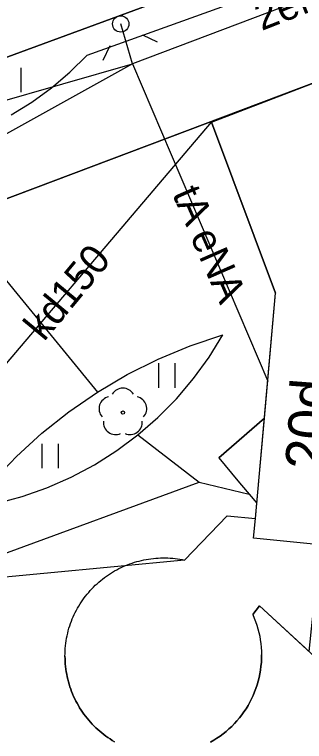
# Model space of a CAD drawing. Extents: x 6434771 to 6436222, y 5663454 to 5664782.
# Drawn here: x 6435249.97 to 6435258.86, y 5664272.2 to 5664294.54 of the extents above; entities that cross this region are included whole.
import ezdxf

# ---------------------------------------------------------------- set-up
doc = ezdxf.new("R2010")
doc.units = 0
for name, color, linetype in [('Warstwa 1', 7, 'Continuous'), ('Warstwa 11', 7, 'Continuous'), ('Warstwa 12', 7, 'Continuous'), ('Warstwa 13', 7, 'Continuous'), ('Warstwa 14', 7, 'Continuous'), ('Warstwa 2', 7, 'Continuous'), ('Warstwa 4', 7, 'Continuous'), ('Warstwa 5', 7, 'Continuous'), ('Warstwa 6', 7, 'Continuous'), ('Warstwa 7', 7, 'Continuous'), ('Warstwa 9', 7, 'Continuous')]:
    doc.layers.add(name, color=color, linetype=linetype)

msp = doc.modelspace()

# ---------------------------------------------------------------- linework, layer by layer
at = {"layer": 'Warstwa 1'}
for p, q in [((6435238.504, 5664289.102), (6435268.046, 5664299.985)), ((6435238.504, 5664289.102), (6435268.046, 5664299.985)), ((6435240.027, 5664285.223), (6435263.354, 5664294.031)), ((6435240.027, 5664285.223), (6435263.354, 5664294.031))]:
    msp.add_line(p, q, dxfattribs=at)
for points in [[(6435253.037, 5664272.196), (6435252.969, 5664272.237), (6435252.901, 5664272.279), (6435252.836, 5664272.322), (6435252.77, 5664272.369), (6435252.707, 5664272.416), (6435252.645, 5664272.466), (6435252.583, 5664272.516), (6435252.524, 5664272.568), (6435252.465, 5664272.623), (6435252.408, 5664272.678), (6435252.353, 5664272.735), (6435252.298, 5664272.793), (6435252.246, 5664272.853), (6435252.196, 5664272.914), (6435252.147, 5664272.976), (6435252.098, 5664273.04), (6435252.053, 5664273.105), (6435252.009, 5664273.17), (6435251.966, 5664273.238), (6435251.926, 5664273.306), (6435251.887, 5664273.375), (6435251.849, 5664273.445), (6435251.814, 5664273.517), (6435251.781, 5664273.589), (6435251.75, 5664273.662), (6435251.72, 5664273.736), (6435251.693, 5664273.81), (6435251.667, 5664273.886), (6435251.644, 5664273.961), (6435251.622, 5664274.038), (6435251.601, 5664274.115), (6435251.584, 5664274.192), (6435251.568, 5664274.27), (6435251.555, 5664274.348), (6435251.543, 5664274.427), (6435251.534, 5664274.506), (6435251.526, 5664274.585), (6435251.521, 5664274.665), (6435251.518, 5664274.744), (6435251.516, 5664274.824), (6435251.517, 5664274.903), (6435251.52, 5664274.982), (6435251.525, 5664275.062), (6435251.533, 5664275.14), (6435251.542, 5664275.219), (6435251.553, 5664275.298), (6435251.566, 5664275.376), (6435251.582, 5664275.454), (6435251.599, 5664275.532), (6435251.618, 5664275.608), (6435251.639, 5664275.685), (6435251.662, 5664275.761), (6435251.686, 5664275.831), (6435251.712, 5664275.9), (6435251.74, 5664275.969), (6435251.769, 5664276.038), (6435251.801, 5664276.104), (6435251.832, 5664276.171), (6435251.867, 5664276.238), (6435251.903, 5664276.302), (6435251.94, 5664276.366), (6435251.978, 5664276.429), (6435252.019, 5664276.492), (6435252.061, 5664276.552), (6435252.105, 5664276.613), (6435252.149, 5664276.671), (6435252.195, 5664276.73), (6435252.243, 5664276.786), (6435252.291, 5664276.841), (6435252.342, 5664276.896), (6435252.394, 5664276.949), (6435252.446, 5664277.002), (6435252.501, 5664277.052), (6435252.557, 5664277.101), (6435252.613, 5664277.149), (6435252.671, 5664277.195), (6435252.729, 5664277.24), (6435252.789, 5664277.284), (6435252.85, 5664277.327), (6435252.912, 5664277.367), (6435252.975, 5664277.406), (6435253.039, 5664277.443), (6435253.103, 5664277.48), (6435253.17, 5664277.514), (6435253.236, 5664277.547), (6435253.302, 5664277.578), (6435253.371, 5664277.607), (6435253.439, 5664277.636), (6435253.508, 5664277.662), (6435253.579, 5664277.686), (6435253.649, 5664277.709), (6435253.72, 5664277.73), (6435253.791, 5664277.749), (6435253.864, 5664277.768), (6435253.936, 5664277.783), (6435254.009, 5664277.797), (6435254.082, 5664277.81), (6435254.155, 5664277.82), (6435254.228, 5664277.829), (6435254.303, 5664277.835), (6435254.377, 5664277.84), (6435254.451, 5664277.844), (6435254.525, 5664277.846), (6435254.599, 5664277.846), (6435254.673, 5664277.844), (6435254.747, 5664277.84), (6435254.821, 5664277.834), (6435254.894, 5664277.826), (6435254.968, 5664277.817), (6435255.041, 5664277.806), (6435255.114, 5664277.793), (6435255.187, 5664277.778), (6435256.493, 5664279.133), (6435257.362, 5664279.052), (6435257.976, 5664285.976), (6435256.01, 5664291.24), (6435262.942, 5664293.896)], [(6435260.387, 5664273.685), (6435257.49, 5664276.37), (6435257.277, 5664276.103), (6435257.322, 5664275.996), (6435257.365, 5664275.888), (6435257.403, 5664275.778), (6435257.436, 5664275.667), (6435257.465, 5664275.554), (6435257.491, 5664275.44), (6435257.511, 5664275.326), (6435257.527, 5664275.211), (6435257.538, 5664275.095), (6435257.546, 5664274.979), (6435257.55, 5664274.862), (6435257.547, 5664274.746), (6435257.542, 5664274.63), (6435257.531, 5664274.514), (6435257.516, 5664274.399), (6435257.498, 5664274.284), (6435257.473, 5664274.17), (6435257.446, 5664274.057), (6435257.414, 5664273.945), (6435257.377, 5664273.834), (6435257.336, 5664273.726), (6435257.292, 5664273.618), (6435257.242, 5664273.513), (6435257.189, 5664273.41), (6435257.133, 5664273.307), (6435257.072, 5664273.208), (6435257.007, 5664273.112), (6435256.939, 5664273.018), (6435256.868, 5664272.925), (6435256.793, 5664272.836), (6435256.714, 5664272.751), (6435256.632, 5664272.668), (6435256.548, 5664272.588), (6435256.46, 5664272.512), (6435256.369, 5664272.439), (6435256.276, 5664272.37), (6435256.18, 5664272.304), (6435256.082, 5664272.242), (6435255.981, 5664272.183)]]:
    msp.add_lwpolyline(points, dxfattribs=at)
at = {"layer": 'Warstwa 11'}
msp.add_circle((6435253.292, 5664282.312), 0.05, dxfattribs=at)
for centre, start, end in [((6435253.292, 5664282.687), 30.1471, 149.8529), ((6435252.935, 5664282.428), 102.1471, 221.8529), ((6435253.649, 5664282.428), 318.1471, 77.8529), ((6435253.072, 5664282.009), 174.1471, 293.8529), ((6435253.512, 5664282.009), 246.1471, 5.8529)]:
    msp.add_arc(centre, 0.375, start, end, dxfattribs=at)
at = {"layer": 'Warstwa 12'}
for points in [[(6435281.639, 5664292.79), (6435279.858, 5664295.221), (6435278.098, 5664300.954), (6435277.277, 5664301.704), (6435271.02, 5664299.479), (6435262.251, 5664296.315), (6435253.591, 5664293.03), (6435245.406, 5664288.478)], [(6435281.774, 5664292.369), (6435281.639, 5664292.79), (6435279.858, 5664295.221), (6435278.098, 5664300.954), (6435277.277, 5664301.704), (6435271.02, 5664299.479), (6435262.251, 5664296.315), (6435253.591, 5664293.03)], [(6435253.591, 5664293.03), (6435253.226, 5664294.254)], [(6435238.613, 5664288.731), (6435253.591, 5664293.03)], [(6435253.591, 5664293.03), (6435257.737, 5664283.28)], [(6435253.591, 5664293.03), (6435257.737, 5664283.28)]]:
    msp.add_lwpolyline(points, dxfattribs=at)
at = {"layer": 'Warstwa 2'}
msp.add_lwpolyline([(6435240.078, 5664316.717), (6435242.171, 5664311.221), (6435234.978, 5664308.477), (6435235.225, 5664307.404), (6435232.222, 5664306.311), (6435238.504, 5664289.102), (6435268.046, 5664299.985), (6435281.928, 5664305.108)], dxfattribs=at)
msp.add_lwpolyline([(6435257.635, 5664282.134), (6435256.235, 5664280.916), (6435256.825, 5664280.216), (6435257.109, 5664279.878), (6435257.404, 5664279.529)], close=True, dxfattribs=at)
msp.add_circle((6435253.226, 5664294.254), 0.25, dxfattribs=at)
at = {"layer": 'Warstwa 4'}
for points in [[(6435253.9, 5664293.924), (6435254.349, 5664293.705)], [(6435259.006, 5664274.965), (6435259.343, 5664278.248), (6435257.305, 5664278.453), (6435257.362, 5664279.052), (6435257.976, 5664285.976), (6435256.01, 5664291.24), (6435262.942, 5664293.896), (6435266.637, 5664284.37), (6435265.722, 5664284.011), (6435268, 5664277.993), (6435271.795, 5664277.597), (6435273.003, 5664289.834), (6435279.845, 5664289.171), (6435279.355, 5664284.226), (6435279.787, 5664284.391), (6435281.62, 5664279.656)], [(6435252.896, 5664293.58), (6435252.677, 5664293.131)]]:
    msp.add_lwpolyline(points, dxfattribs=at)
at = {"layer": 'Warstwa 5'}
for p, q in [((6435238.504, 5664289.102), (6435268.046, 5664299.985)), ((6435252.195, 5664293.297), (6435265.032, 5664297.92)), ((6435251.666, 5664292.774), (6435252.195, 5664293.297)), ((6435250.176, 5664292.153), (6435250.176, 5664292.903)), ((6435251.099, 5664292.291), (6435251.666, 5664292.774)), ((6435250.498, 5664291.852), (6435251.099, 5664292.291)), ((6435249.866, 5664291.459), (6435250.498, 5664291.852)), ((6435255.355, 5664284.365), (6435256.361, 5664284.705)), ((6435255.936, 5664284.014), (6435256.361, 5664284.705)), ((6435254.375, 5664283.956), (6435255.355, 5664284.365)), ((6435255.46, 5664283.357), (6435255.936, 5664284.014)), ((6435253.425, 5664283.48), (6435254.375, 5664283.956)), ((6435254.394, 5664283.075), (6435254.394, 5664283.825)), ((6435254.894, 5664283.075), (6435254.894, 5664283.825)), ((6435252.511, 5664282.939), (6435253.425, 5664283.48)), ((6435254.936, 5664282.738), (6435255.46, 5664283.357)), ((6435251.637, 5664282.337), (6435252.511, 5664282.939)), ((6435254.367, 5664282.16), (6435254.936, 5664282.738)), ((6435250.806, 5664281.675), (6435251.637, 5664282.337)), ((6435253.755, 5664281.627), (6435254.367, 5664282.16)), ((6435250.023, 5664280.957), (6435250.806, 5664281.675)), ((6435253.105, 5664281.142), (6435253.755, 5664281.627)), ((6435250.817, 5664280.604), (6435250.817, 5664281.354)), ((6435251.317, 5664280.604), (6435251.317, 5664281.354)), ((6435252.42, 5664280.707), (6435253.105, 5664281.142)), ((6435249.292, 5664280.187), (6435250.023, 5664280.957)), ((6435251.704, 5664280.325), (6435252.42, 5664280.707)), ((6435245.149, 5664276.33), (6435255.636, 5664280.173)), ((6435250.962, 5664279.999), (6435251.704, 5664280.325)), ((6435255.636, 5664280.173), (6435257.168, 5664279.808)), ((6435250.197, 5664279.729), (6435250.962, 5664279.999)), ((6435249.413, 5664279.519), (6435250.197, 5664279.729)), ((6435257.168, 5664279.808), (6435257.404, 5664279.529)), ((6435257.362, 5664279.052), (6435257.404, 5664279.529)), ((6435255.187, 5664277.778), (6435256.493, 5664279.133)), ((6435256.493, 5664279.133), (6435257.362, 5664279.052)), ((6435253.649, 5664277.709), (6435253.72, 5664277.73)), ((6435253.72, 5664277.73), (6435253.791, 5664277.749)), ((6435253.791, 5664277.749), (6435253.864, 5664277.768)), ((6435253.864, 5664277.768), (6435253.936, 5664277.783)), ((6435253.936, 5664277.783), (6435254.009, 5664277.797)), ((6435254.009, 5664277.797), (6435254.082, 5664277.81)), ((6435254.082, 5664277.81), (6435254.155, 5664277.82)), ((6435254.155, 5664277.82), (6435254.228, 5664277.829)), ((6435254.228, 5664277.829), (6435254.303, 5664277.835)), ((6435254.303, 5664277.835), (6435254.377, 5664277.84)), ((6435254.377, 5664277.84), (6435254.451, 5664277.844)), ((6435254.451, 5664277.844), (6435254.525, 5664277.846)), ((6435254.525, 5664277.846), (6435254.599, 5664277.846)), ((6435254.599, 5664277.846), (6435254.673, 5664277.844)), ((6435254.673, 5664277.844), (6435254.747, 5664277.84)), ((6435254.747, 5664277.84), (6435254.821, 5664277.834)), ((6435254.821, 5664277.834), (6435254.894, 5664277.826)), ((6435254.894, 5664277.826), (6435254.968, 5664277.817)), ((6435254.968, 5664277.817), (6435255.041, 5664277.806)), ((6435255.041, 5664277.806), (6435255.114, 5664277.793)), ((6435255.114, 5664277.793), (6435255.187, 5664277.778)), ((6435253.103, 5664277.48), (6435253.17, 5664277.514)), ((6435253.17, 5664277.514), (6435253.236, 5664277.547)), ((6435253.236, 5664277.547), (6435253.302, 5664277.578)), ((6435253.302, 5664277.578), (6435253.371, 5664277.607)), ((6435253.371, 5664277.607), (6435253.439, 5664277.636)), ((6435253.439, 5664277.636), (6435253.508, 5664277.662)), ((6435253.508, 5664277.662), (6435253.579, 5664277.686)), ((6435253.579, 5664277.686), (6435253.649, 5664277.709)), ((6435252.729, 5664277.24), (6435252.789, 5664277.284)), ((6435252.789, 5664277.284), (6435252.85, 5664277.327)), ((6435252.85, 5664277.327), (6435252.912, 5664277.367)), ((6435252.912, 5664277.367), (6435252.975, 5664277.406)), ((6435252.975, 5664277.406), (6435253.039, 5664277.443)), ((6435253.039, 5664277.443), (6435253.103, 5664277.48)), ((6435252.446, 5664277.002), (6435252.501, 5664277.052)), ((6435252.501, 5664277.052), (6435252.557, 5664277.101)), ((6435252.557, 5664277.101), (6435252.613, 5664277.149)), ((6435252.613, 5664277.149), (6435252.671, 5664277.195)), ((6435252.671, 5664277.195), (6435252.729, 5664277.24)), ((6435252.243, 5664276.786), (6435252.291, 5664276.841)), ((6435252.291, 5664276.841), (6435252.342, 5664276.896)), ((6435252.342, 5664276.896), (6435252.394, 5664276.949)), ((6435252.394, 5664276.949), (6435252.446, 5664277.002)), ((6435252.061, 5664276.552), (6435252.105, 5664276.613)), ((6435252.105, 5664276.613), (6435252.149, 5664276.671)), ((6435252.149, 5664276.671), (6435252.195, 5664276.73)), ((6435252.195, 5664276.73), (6435252.243, 5664276.786)), ((6435251.94, 5664276.366), (6435251.978, 5664276.429)), ((6435251.978, 5664276.429), (6435252.019, 5664276.492)), ((6435252.019, 5664276.492), (6435252.061, 5664276.552)), ((6435251.801, 5664276.104), (6435251.832, 5664276.171)), ((6435251.832, 5664276.171), (6435251.867, 5664276.238)), ((6435251.867, 5664276.238), (6435251.903, 5664276.302)), ((6435251.903, 5664276.302), (6435251.94, 5664276.366)), ((6435257.277, 5664276.103), (6435257.49, 5664276.37)), ((6435257.49, 5664276.37), (6435259.017, 5664274.955)), ((6435251.712, 5664275.9), (6435251.74, 5664275.969)), ((6435251.74, 5664275.969), (6435251.769, 5664276.038)), ((6435251.769, 5664276.038), (6435251.801, 5664276.104)), ((6435257.277, 5664276.103), (6435257.322, 5664275.996)), ((6435257.322, 5664275.996), (6435257.365, 5664275.888)), ((6435251.639, 5664275.685), (6435251.662, 5664275.761)), ((6435251.662, 5664275.761), (6435251.686, 5664275.831)), ((6435251.686, 5664275.831), (6435251.712, 5664275.9)), ((6435257.365, 5664275.888), (6435257.403, 5664275.778)), ((6435257.403, 5664275.778), (6435257.436, 5664275.667)), ((6435251.582, 5664275.454), (6435251.599, 5664275.532)), ((6435251.599, 5664275.532), (6435251.618, 5664275.608)), ((6435251.618, 5664275.608), (6435251.639, 5664275.685)), ((6435257.436, 5664275.667), (6435257.465, 5664275.554)), ((6435257.465, 5664275.554), (6435257.491, 5664275.44)), ((6435251.542, 5664275.219), (6435251.553, 5664275.298)), ((6435251.553, 5664275.298), (6435251.566, 5664275.376)), ((6435251.566, 5664275.376), (6435251.582, 5664275.454)), ((6435257.491, 5664275.44), (6435257.511, 5664275.326)), ((6435257.511, 5664275.326), (6435257.527, 5664275.211)), ((6435251.52, 5664274.982), (6435251.525, 5664275.062)), ((6435251.525, 5664275.062), (6435251.533, 5664275.14)), ((6435251.533, 5664275.14), (6435251.542, 5664275.219)), ((6435257.527, 5664275.211), (6435257.538, 5664275.095)), ((6435257.538, 5664275.095), (6435257.546, 5664274.979)), ((6435251.516, 5664274.824), (6435251.517, 5664274.903)), ((6435251.516, 5664274.824), (6435251.518, 5664274.744)), ((6435251.517, 5664274.903), (6435251.52, 5664274.982)), ((6435257.546, 5664274.979), (6435257.55, 5664274.862)), ((6435257.547, 5664274.746), (6435257.55, 5664274.862)), ((6435251.518, 5664274.744), (6435251.521, 5664274.665)), ((6435251.521, 5664274.665), (6435251.526, 5664274.585)), ((6435257.531, 5664274.514), (6435257.542, 5664274.63)), ((6435257.542, 5664274.63), (6435257.547, 5664274.746)), ((6435251.526, 5664274.585), (6435251.534, 5664274.506)), ((6435251.534, 5664274.506), (6435251.543, 5664274.427)), ((6435251.543, 5664274.427), (6435251.555, 5664274.348)), ((6435257.498, 5664274.284), (6435257.516, 5664274.399)), ((6435257.516, 5664274.399), (6435257.531, 5664274.514)), ((6435251.555, 5664274.348), (6435251.568, 5664274.27)), ((6435251.568, 5664274.27), (6435251.584, 5664274.192)), ((6435251.584, 5664274.192), (6435251.601, 5664274.115)), ((6435257.446, 5664274.057), (6435257.473, 5664274.17)), ((6435257.473, 5664274.17), (6435257.498, 5664274.284)), ((6435251.601, 5664274.115), (6435251.622, 5664274.038)), ((6435251.622, 5664274.038), (6435251.644, 5664273.961)), ((6435251.644, 5664273.961), (6435251.667, 5664273.886)), ((6435257.377, 5664273.834), (6435257.414, 5664273.945)), ((6435257.414, 5664273.945), (6435257.446, 5664274.057)), ((6435251.667, 5664273.886), (6435251.693, 5664273.81)), ((6435251.693, 5664273.81), (6435251.72, 5664273.736)), ((6435251.72, 5664273.736), (6435251.75, 5664273.662)), ((6435257.292, 5664273.618), (6435257.336, 5664273.726)), ((6435257.336, 5664273.726), (6435257.377, 5664273.834)), ((6435251.75, 5664273.662), (6435251.781, 5664273.589)), ((6435251.781, 5664273.589), (6435251.814, 5664273.517)), ((6435251.814, 5664273.517), (6435251.849, 5664273.445)), ((6435257.189, 5664273.41), (6435257.242, 5664273.513)), ((6435257.242, 5664273.513), (6435257.292, 5664273.618)), ((6435251.849, 5664273.445), (6435251.887, 5664273.375)), ((6435251.887, 5664273.375), (6435251.926, 5664273.306)), ((6435251.926, 5664273.306), (6435251.966, 5664273.238)), ((6435257.072, 5664273.208), (6435257.133, 5664273.307)), ((6435257.133, 5664273.307), (6435257.189, 5664273.41)), ((6435251.966, 5664273.238), (6435252.009, 5664273.17)), ((6435252.009, 5664273.17), (6435252.053, 5664273.105)), ((6435252.053, 5664273.105), (6435252.098, 5664273.04)), ((6435252.098, 5664273.04), (6435252.147, 5664272.976)), ((6435256.939, 5664273.018), (6435257.007, 5664273.112)), ((6435257.007, 5664273.112), (6435257.072, 5664273.208)), ((6435252.147, 5664272.976), (6435252.196, 5664272.914)), ((6435252.196, 5664272.914), (6435252.246, 5664272.853)), ((6435252.246, 5664272.853), (6435252.298, 5664272.793)), ((6435256.714, 5664272.751), (6435256.793, 5664272.836)), ((6435256.793, 5664272.836), (6435256.868, 5664272.925)), ((6435256.868, 5664272.925), (6435256.939, 5664273.018)), ((6435252.298, 5664272.793), (6435252.353, 5664272.735)), ((6435252.353, 5664272.735), (6435252.408, 5664272.678)), ((6435252.408, 5664272.678), (6435252.465, 5664272.623)), ((6435252.465, 5664272.623), (6435252.524, 5664272.568)), ((6435256.46, 5664272.512), (6435256.548, 5664272.588)), ((6435256.548, 5664272.588), (6435256.632, 5664272.668)), ((6435256.632, 5664272.668), (6435256.714, 5664272.751)), ((6435252.524, 5664272.568), (6435252.583, 5664272.516)), ((6435252.583, 5664272.516), (6435252.645, 5664272.466)), ((6435252.645, 5664272.466), (6435252.707, 5664272.416)), ((6435252.707, 5664272.416), (6435252.77, 5664272.369)), ((6435252.77, 5664272.369), (6435252.836, 5664272.322)), ((6435256.18, 5664272.304), (6435256.276, 5664272.37)), ((6435256.276, 5664272.37), (6435256.369, 5664272.439)), ((6435256.369, 5664272.439), (6435256.46, 5664272.512)), ((6435252.836, 5664272.322), (6435252.901, 5664272.279)), ((6435252.901, 5664272.279), (6435252.969, 5664272.237)), ((6435252.969, 5664272.237), (6435253.037, 5664272.196)), ((6435255.981, 5664272.183), (6435256.082, 5664272.242)), ((6435256.082, 5664272.242), (6435256.18, 5664272.304))]:
    msp.add_line(p, q, dxfattribs=at)
at = {"layer": 'Warstwa 6'}
for points in [[(6435238.504, 5664289.102), (6435268.046, 5664299.985), (6435259.074, 5664323.817), (6435240.078, 5664316.717), (6435242.171, 5664311.221), (6435231.756, 5664307.466)], [(6435271.228, 5664272.863), (6435288.884, 5664280.85), (6435284.291, 5664291.297), (6435282.059, 5664305.156), (6435268.046, 5664299.985), (6435238.504, 5664289.102), (6435240.027, 5664285.223), (6435263.354, 5664294.031)], [(6435240.027, 5664285.223), (6435248.364, 5664262.699), (6435268.423, 5664271.677), (6435271.228, 5664272.863), (6435263.354, 5664294.031)]]:
    msp.add_lwpolyline(points, close=True, dxfattribs=at)
at = {"layer": 'Warstwa 7'}
msp.add_lwpolyline([(6435255.187, 5664277.778), (6435248.699, 5664277.157), (6435247.397, 5664281.093), (6435256.01, 5664291.24)], dxfattribs=at)
at = {"layer": 'Warstwa 9'}
for p, q in [((6435252.195, 5664293.297), (6435265.032, 5664297.92)), ((6435256.01, 5664291.24), (6435262.942, 5664293.896)), ((6435251.666, 5664292.774), (6435252.195, 5664293.297)), ((6435251.099, 5664292.291), (6435251.666, 5664292.774)), ((6435250.498, 5664291.852), (6435251.099, 5664292.291)), ((6435249.866, 5664291.459), (6435250.498, 5664291.852)), ((6435256.01, 5664291.24), (6435257.976, 5664285.976)), ((6435248.262, 5664288.134), (6435252.511, 5664282.939)), ((6435248.262, 5664288.134), (6435252.511, 5664282.939)), ((6435257.635, 5664282.134), (6435257.976, 5664285.976)), ((6435255.355, 5664284.365), (6435256.361, 5664284.705)), ((6435255.936, 5664284.014), (6435256.361, 5664284.705)), ((6435254.375, 5664283.956), (6435255.355, 5664284.365)), ((6435255.46, 5664283.357), (6435255.936, 5664284.014)), ((6435253.425, 5664283.48), (6435254.375, 5664283.956)), ((6435252.511, 5664282.939), (6435253.425, 5664283.48)), ((6435254.936, 5664282.738), (6435255.46, 5664283.357)), ((6435251.637, 5664282.337), (6435252.511, 5664282.939)), ((6435254.367, 5664282.16), (6435254.936, 5664282.738)), ((6435250.806, 5664281.675), (6435251.637, 5664282.337)), ((6435253.755, 5664281.627), (6435254.367, 5664282.16)), ((6435256.235, 5664280.916), (6435257.635, 5664282.134)), ((6435250.023, 5664280.957), (6435250.806, 5664281.675)), ((6435253.105, 5664281.142), (6435253.755, 5664281.627)), ((6435253.755, 5664281.627), (6435255.636, 5664280.173)), ((6435253.755, 5664281.627), (6435255.636, 5664280.173)), ((6435252.42, 5664280.707), (6435253.105, 5664281.142)), ((6435249.292, 5664280.187), (6435250.023, 5664280.957)), ((6435256.235, 5664280.916), (6435256.825, 5664280.216)), ((6435251.704, 5664280.325), (6435252.42, 5664280.707)), ((6435245.149, 5664276.33), (6435255.636, 5664280.173)), ((6435250.962, 5664279.999), (6435251.704, 5664280.325)), ((6435255.636, 5664280.173), (6435257.168, 5664279.808)), ((6435256.825, 5664280.216), (6435257.109, 5664279.878)), ((6435250.197, 5664279.729), (6435250.962, 5664279.999)), ((6435249.413, 5664279.519), (6435250.197, 5664279.729)), ((6435257.109, 5664279.878), (6435257.168, 5664279.808))]:
    msp.add_line(p, q, dxfattribs=at)

# ---------------------------------------------------------------- texts
at = {"layer": 'Warstwa 13'}
for s, rotation, p in [('2eNA', 21.4687, (6435257.551, 5664294.036)), ('tA', 293.7325, (6435254.795, 5664289.034)), ('eNA', 293.7325, (6435255.342, 5664287.738))]:
    msp.add_text(s, height=0.9, rotation=rotation, dxfattribs=at).set_placement(p)
at = {"layer": 'Warstwa 14'}
msp.add_text('20d', height=1.25, rotation=85.6285, dxfattribs=at).set_placement((6435259.513, 5664280.516))
at = {"layer": 'Warstwa 7'}
msp.add_text('kd150', height=0.9, rotation=50.363, dxfattribs=at).set_placement((6435250.873, 5664284.47))

doc.saveas('drawing.dxf')
